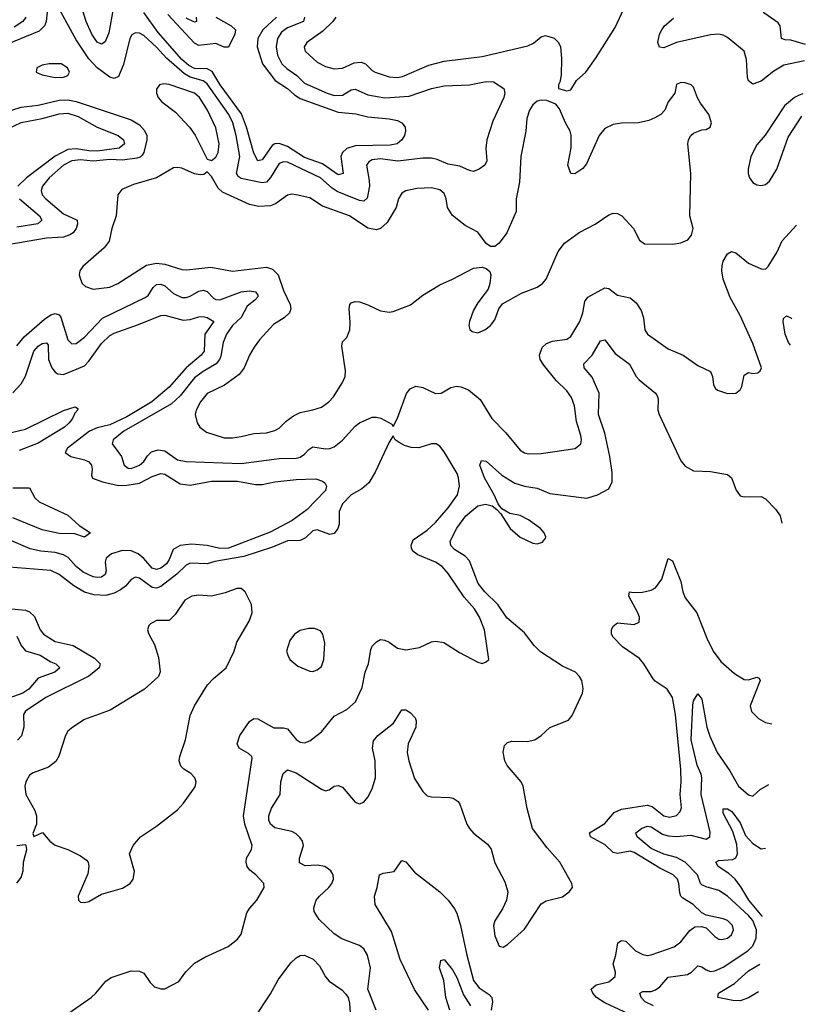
# Model space of a CAD drawing. Header units: inches. Extents: x 1694797 to 1849917, y 907313 to 1017959.
# Tile 606 of 656: x 1840783 to 1844508, y 931998 to 936658. Entities that reach past the tile are written whole.
import ezdxf

# ---------------------------------------------------------------- set-up
doc = ezdxf.new("R2010")
doc.units = ezdxf.units.IN
doc.header["$MEASUREMENT"] = 0
doc.layers.add('B8943', color=7, linetype='Continuous')

msp = doc.modelspace()

# ---------------------------------------------------------------- linework, layer by layer
at = {"layer": 'B8943', "color": 5}
for points, elevation in [([(1844499.1, 936540.9), (1844430, 936560.8), (1844403.4, 936563.4), (1844386, 936570), (1844379.1, 936630), (1844370, 936643.5), (1844307.7, 936687.7), (1844287.8, 936710), (1844190, 936736.2), (1844170, 936737.3), (1844130, 936728.2), (1844113.9, 936733.9), (1844104.5, 936750), (1844116.3, 936790), (1844139.9, 936820.1), (1844190, 936858.2), (1844230, 936869.3), (1844290, 936858.5), (1844350, 936834.8), (1844403.1, 936803.1), (1844491.1, 936730), (1844508, 936721.3)], 720), ([(1842130.1, 936670), (1842125.2, 936650), (1842050, 936619.2), (1842021.4, 936598.6), (1842002.1, 936570), (1841996.3, 936530), (1842002.3, 936490), (1842023.6, 936450), (1842047, 936427), (1842094.1, 936394.1), (1842130, 936358.1), (1842236.5, 936310), (1842270, 936299.3), (1842310, 936301.5), (1842350, 936326.4), (1842370, 936330.1), (1842430, 936303.1), (1842510, 936288.7), (1842624.3, 936295.7), (1842730, 936332.5), (1842790, 936345.9), (1842910, 936350.1), (1842990, 936366.3), (1843023.5, 936363.5), (1843072.8, 936332.8), (1843077.8, 936310), (1843072.9, 936290), (1843021.4, 936178.6), (1842993, 936090), (1842988.3, 936050), (1842992, 935990), (1842983.1, 935970), (1842956.4, 935950), (1842930, 935940.3), (1842910, 935943.8), (1842864.8, 935964.8), (1842810, 935973.9), (1842756.7, 935996.7), (1842730, 936002.7), (1842690, 936002.5), (1842572.1, 935987.9), (1842490, 935999.5), (1842450, 935994.6), (1842433.8, 935986.2), (1842423, 935970), (1842436.4, 935896.4), (1842436.9, 935870), (1842425.9, 935814.1), (1842410, 935799.3), (1842390, 935802.8), (1842285.3, 935845.3), (1842261, 935861), (1842205.5, 935910), (1842050, 935983.1), (1842030, 935985.8), (1842010, 935977.8), (1841969, 935911), (1841950, 935889.9), (1841930, 935885.5), (1841830, 935905.8), (1841816.2, 935916.2), (1841808.9, 935930), (1841823.9, 936010), (1841807.1, 936110), (1841790.5, 936170), (1841771.6, 936210), (1841670, 936355.2), (1841650, 936369.3), (1841590, 936386.1), (1841562, 936402), (1841476.6, 936476.6), (1841430, 936528.4), (1841370, 936583.4), (1841350, 936594), (1841330, 936596.1), (1841313.4, 936586.6), (1841303.5, 936570), (1841273.5, 936446.5), (1841250.6, 936389.4), (1841230, 936380.4), (1841210, 936386.2), (1841150, 936429.8), (1841110, 936473.2), (1841050, 936563.5), (1840970, 936709.7)], 740), ([(1841225, 936710), (1841204, 936596), (1841187.3, 936552.7), (1841170, 936541.7), (1841150, 936551.2), (1841123.6, 936590), (1841096.9, 936650), (1841079, 936710)], 720), ([(1842278.1, 936670), (1842264.2, 936650), (1842216.3, 936603.7), (1842141.5, 936550), (1842129.2, 936530), (1842133.8, 936510), (1842190, 936458), (1842230, 936436.8), (1842270, 936425), (1842310, 936429.5), (1842365.5, 936454.5), (1842397.8, 936457.8), (1842418.8, 936450), (1842450, 936418), (1842464.4, 936410), (1842530, 936387.4), (1842570, 936385), (1842593.3, 936390), (1842717.5, 936442.5), (1842790, 936461.5), (1842970, 936483.8), (1843186.2, 936533.8), (1843213.2, 936546.8), (1843250, 936577.7), (1843270, 936583.2), (1843310.1, 936570.1), (1843330.8, 936550.8), (1843340.2, 936530), (1843345.5, 936474.5), (1843344.4, 936395.6), (1843338, 936362), (1843331.3, 936350), (1843332, 936332), (1843370, 936321), (1843390, 936326), (1843417.2, 936370), (1843461.2, 936410), (1843510, 936479.1), (1843599.1, 936620.9), (1843649.7, 936730.3)], 760), ([(1840913.4, 936693.4), (1840908.5, 936650), (1840900.1, 936630), (1840875.4, 936604.6), (1840690, 936528.3)], 740), ([(1840811.8, 936670), (1840797.5, 936650), (1840756.4, 936623.6)], 720), ([(1841997.3, 936670), (1841933.4, 936610), (1841909, 936570), (1841905.8, 936530), (1841932.1, 936450), (1841990.8, 936370.8), (1842050, 936333.3), (1842082.1, 936302.1), (1842110, 936285), (1842290, 936220.9), (1842372.4, 936212.4), (1842430, 936199), (1842530, 936189.5), (1842570, 936181.1), (1842590.5, 936170.5), (1842606.2, 936150), (1842607.7, 936130), (1842602.8, 936110), (1842590.1, 936089.9), (1842569, 936071), (1842535.2, 936064.8), (1842370, 936060.6), (1842330, 936049.3), (1842309.6, 936030), (1842302.6, 936010), (1842312.3, 935930), (1842290, 935923.2), (1842215.9, 935975.9), (1842130, 936006), (1842050, 936057.6), (1842010, 936072), (1841990, 936069.9), (1841977.8, 936062.2), (1841930, 935995.4), (1841910, 935990.8), (1841890, 936027.1), (1841855.7, 936150), (1841832.5, 936212.5), (1841731, 936350), (1841692.6, 936412.6), (1841670, 936425.6), (1841610, 936427.4), (1841582.2, 936442.2), (1841550, 936469.4), (1841438.2, 936598.2), (1841370, 936692.3)], 720), ([(1841710, 936670.1), (1841783.3, 936630), (1841803.7, 936610), (1841800.8, 936590), (1841770, 936528.4), (1841750, 936528.5), (1841710, 936545.9), (1841630, 936535.6), (1841610, 936547.7), (1841482.9, 936682.9)], 680), ([(1841617, 936670), (1841619.5, 936650), (1841610, 936645.8), (1841570, 936666)], 660), ([(1844495.2, 936463.2), (1844397.1, 936442.9), (1844350, 936414.3), (1844290, 936366.8), (1844250, 936353.7), (1844230, 936369.6), (1844224.8, 936384.8), (1844221.2, 936470), (1844209.9, 936509.9), (1844130, 936574.7), (1844110, 936584.5), (1844089.9, 936589.9), (1844050, 936586.7), (1843888.9, 936551.1), (1843830, 936524.4), (1843808.8, 936528.8), (1843800.4, 936550), (1843809.8, 936590), (1843819.8, 936610), (1843833.1, 936630), (1843874.7, 936665.3)], 740), ([(1840670, 936206.6), (1840790, 936244.1), (1840870, 936253.4), (1840970, 936276.6), (1841010, 936279.5), (1841050, 936271.6), (1841310, 936184.2), (1841350, 936160.8), (1841373.3, 936133.3), (1841383.7, 936110), (1841383.9, 936090), (1841370.5, 936030), (1841362.9, 936017.1), (1841352.3, 936007.7), (1841336.7, 936003.3), (1841270, 935993.7), (1841210, 935995.9), (1841130, 935988.1), (1841070, 935995.4), (1841030, 935990.6), (1840990.1, 935969.9), (1840921.9, 935910), (1840891.5, 935870), (1840884.8, 935850), (1840889.5, 935830), (1840906.1, 935810), (1840990, 935739.5), (1841055.3, 935710), (1841057.1, 935690), (1841050.8, 935670), (1841035.3, 935650), (1841019.9, 935640.1), (1840990, 935629.4), (1840910, 935624.1), (1840726.8, 935593.2)], 740), ([(1844487.5, 936306.6), (1844470, 936301.3), (1844448.2, 936290), (1844400.5, 936250), (1844308.8, 936111.2), (1844270, 936065.2), (1844240.5, 936010), (1844228.5, 935951.5), (1844228.7, 935930), (1844234.9, 935910), (1844250, 935888), (1844270, 935876.3), (1844290, 935873), (1844310, 935878), (1844330, 935893.4), (1844363.5, 935950), (1844417.7, 936102.3), (1844482.3, 936201.8)], 760), ([(1840690, 936123.9), (1840790, 936171.1), (1840890, 936190), (1840970, 936212.8), (1841010, 936215.2), (1841059.7, 936199.7), (1841150.1, 936150.1), (1841248.4, 936110), (1841274.6, 936090), (1841278, 936070), (1841252.8, 936050), (1841150, 936035.9), (1841110, 936036.8), (1841050, 936047), (1841010, 936044.2), (1840950, 936012), (1840814.6, 935910), (1840774.3, 935870)], 720), ([(1840781.4, 935810), (1840877, 935730), (1840887.5, 935710), (1840868.1, 935691.9), (1840770, 935676.8)], 720), ([(1840770, 935114.3), (1840803.6, 935156.4), (1840899.6, 935240.4), (1840930, 935261.2), (1840950, 935267.2), (1840970, 935260.6), (1840978.3, 935250), (1841010, 935142.6), (1841030, 935123.9), (1841050, 935125.6), (1841090, 935154.8), (1841175.3, 935244.7), (1841376.7, 935343.3), (1841390, 935352.6), (1841414.1, 935390), (1841430, 935404.3), (1841450, 935406.3), (1841470, 935398), (1841510, 935362.6), (1841550, 935343.4), (1841570, 935343.1), (1841590, 935349.1), (1841630, 935373.4), (1841650, 935378.5), (1841670, 935371.5), (1841699.5, 935339.5), (1841710, 935333.8), (1841730, 935332.7), (1841830, 935370.5), (1841870, 935375.6), (1841898.7, 935370), (1841910, 935354.9), (1841910, 935347.1), (1841895.8, 935330), (1841858.5, 935301.5), (1841830.8, 935249.2), (1841789.7, 935210), (1841760.5, 935170), (1841745.4, 935130), (1841734.4, 935065.6), (1841728.7, 935050), (1841712.5, 935030), (1841650, 934993.4), (1841610, 934962.3), (1841541.6, 934878.4), (1841500.5, 934839.5), (1841274.8, 934710), (1841224.4, 934670), (1841220.3, 934650), (1841265.2, 934590), (1841276.9, 934550), (1841296, 934536), (1841310, 934534.2), (1841350, 934549.6), (1841370, 934567.4), (1841386.8, 934593.2), (1841406.8, 934613.2), (1841437.3, 934622.7), (1841470, 934618.2), (1841530, 934575.5), (1841570, 934567.1), (1841830, 934557.4), (1842010, 934580.6), (1842090, 934582.9), (1842110, 934587.5), (1842130, 934601.4), (1842150, 934624.5), (1842170, 934637.1), (1842230, 934627.1), (1842250, 934628.4), (1842270, 934636.1), (1842310, 934667.8), (1842370, 934735), (1842390, 934749.3), (1842450, 934776.5), (1842470, 934777.4), (1842491.5, 934771.5), (1842543.5, 934743.5), (1842550, 934732), (1842570, 934772), (1842611.8, 934888.2), (1842629.4, 934910.6), (1842656.5, 934923.5), (1842690, 934917.1), (1842750, 934888.1), (1842776, 934890), (1842822.2, 934917.8), (1842850, 934923.9), (1842870, 934921.2), (1842906.1, 934906.1), (1842960.9, 934860.9), (1843015.8, 934770), (1843082, 934702), (1843150, 934620.5), (1843170, 934608.4), (1843190, 934603.1), (1843250, 934604.6), (1843410, 934628.8), (1843437.6, 934650), (1843440.5, 934670), (1843437.2, 934690), (1843416.6, 934756.6), (1843407, 934830), (1843393.5, 934870), (1843370, 934902.2), (1843319.8, 934950), (1843262.3, 935022.3), (1843245.3, 935050), (1843241.5, 935070), (1843254.1, 935105.9), (1843274.1, 935125.9), (1843302.8, 935137.2), (1843370, 935146), (1843390, 935159), (1843432.5, 935230), (1843446.2, 935270), (1843455.3, 935324.7), (1843470, 935345.5), (1843550, 935389), (1843570, 935386), (1843610, 935354.9), (1843670, 935342), (1843698, 935318), (1843722.1, 935282.1), (1843733, 935247), (1843739.5, 935190), (1843752.7, 935170), (1843850, 935100.5), (1843921, 935070), (1843990, 935020.7), (1844050, 934993.4), (1844059.1, 934970), (1844064, 934930), (1844073.2, 934913.2), (1844084.1, 934904.1), (1844130, 934888.2), (1844170, 934890.6), (1844190, 934906.8), (1844198, 934922), (1844210, 934976), (1844230, 934987.7), (1844250, 934983.8), (1844273.4, 934986.6), (1844284.5, 934995.5), (1844291.8, 935010), (1844250, 935125.2), (1844190, 935258), (1844143.5, 935343.5), (1844109.9, 935429.9), (1844103.9, 935470), (1844105.2, 935494.8), (1844110, 935514.9), (1844130, 935550.4), (1844150, 935560.4), (1844170, 935554), (1844230, 935505.3), (1844290, 935478.7), (1844310, 935478), (1844323.7, 935490), (1844363.3, 935556.7), (1844388.7, 935611.3), (1844456.7, 935685.8)], 740), ([(1840750, 934892.7), (1840790, 934935.2), (1840810, 934971.1), (1840849.6, 935090), (1840870, 935113.1), (1840890, 935124.8), (1840910, 935128.1), (1840917.2, 935117.2), (1840919.2, 935050), (1840934.3, 935010), (1840950, 934990.1), (1840962.7, 934982.7), (1840990, 934979.3), (1841090, 935020.5), (1841110, 935041.7), (1841170, 935125.4), (1841210, 935163.5), (1841230, 935174.4), (1841345.3, 935214.7), (1841450, 935258.2), (1841470, 935259), (1841556.7, 935236.7), (1841590, 935239.4), (1841630, 935252.5), (1841650, 935253), (1841670, 935248.5), (1841700.8, 935230), (1841658.9, 935170), (1841655.9, 935090), (1841641.2, 935070), (1841569.6, 935010), (1841490, 934919.2), (1841407.8, 934850), (1841290, 934778.2), (1841210, 934740.6), (1841150, 934726.5), (1841112.5, 934710), (1841009.4, 934630), (1840998.6, 934610), (1841024.2, 934590), (1841090, 934575.1), (1841110, 934565.2), (1841123, 934550), (1841126.1, 934530), (1841122.5, 934502.5), (1841127.7, 934487.7), (1841174.6, 934470), (1841250, 934453.8), (1841290, 934454.8), (1841350, 934464.9), (1841410, 934496.1), (1841450, 934510.8), (1841470, 934506.8), (1841542, 934462), (1841590, 934454.4), (1841690, 934474), (1841813.7, 934473.7), (1841898.9, 934458.9), (1841930, 934457.6), (1841989.9, 934470.1), (1842090, 934482.4), (1842184.3, 934484.3), (1842214.4, 934474.4), (1842225.7, 934465.7), (1842234.4, 934450), (1842228.8, 934430), (1842141.4, 934338.6), (1842071.6, 934288.4), (1841967.7, 934232.3), (1841770, 934156.9), (1841730, 934155.3), (1841670, 934169.9), (1841595.7, 934175.7), (1841541.5, 934170), (1841508.1, 934150), (1841490, 934103.1), (1841476.8, 934083.2), (1841450, 934062.2), (1841430, 934055.2), (1841410, 934062.3), (1841370, 934108.6), (1841343.6, 934130), (1841310, 934143.6), (1841270, 934145.1), (1841217.2, 934130), (1841191.5, 934110), (1841187, 934090), (1841191.9, 934050), (1841187.2, 934032.8), (1841170, 934020.2), (1841150, 934017.6), (1841130, 934021.3), (1841083.5, 934043.5), (1841050.7, 934070), (1841012.1, 934112.1), (1840990, 934125.5), (1840950, 934135.9), (1840882.3, 934142.3), (1840832.9, 934152.9), (1840730, 934198.5)], 720), ([(1844428.6, 935117), (1844418.8, 935130), (1844403.2, 935170), (1844393.5, 935230), (1844395.8, 935244.2), (1844410, 935256.5), (1844430, 935246.5), (1844434.8, 935242.6)], 720), ([(1842469.7, 931969.7), (1842429.6, 932070), (1842441.4, 932170), (1842428.2, 932230), (1842410, 932259.8), (1842390, 932276.8), (1842307.3, 932307.3), (1842270.7, 932330.7), (1842199.7, 932399.7), (1842176.5, 932436.5), (1842173.6, 932453.6), (1842184.5, 932490), (1842200.4, 932510), (1842245.6, 932550), (1842259.8, 932570), (1842267.1, 932590), (1842266.2, 932610), (1842254.4, 932630), (1842226.3, 932650), (1842190, 932656.6), (1842133.9, 932653.9), (1842107, 932667), (1842105.8, 932690), (1842125.4, 932750), (1842120.5, 932770), (1842110, 932786.2), (1842090, 932804.6), (1842070, 932815.1), (1841990, 932833.1), (1841969.4, 932850), (1841961.3, 932870), (1841960.7, 932890), (1841973.3, 932926.7), (1842015.3, 932990), (1842017.4, 933050), (1842028.9, 933090), (1842050, 933107.4), (1842090, 933092.6), (1842210, 933015.3), (1842230, 933008.4), (1842247.2, 933012.8), (1842270, 933030.4), (1842290, 933032.7), (1842310, 933025.5), (1842370, 932954), (1842390, 932946), (1842410, 932954.3), (1842430, 932978.3), (1842450, 933018.3), (1842466.2, 933070), (1842463.9, 933150), (1842451.7, 933210), (1842455.7, 933244.3), (1842477.4, 933270), (1842551.4, 933328.6), (1842590, 933392), (1842610, 933392), (1842630, 933379.3), (1842653.6, 933353.6), (1842658.7, 933338.7), (1842655.8, 933310), (1842620.4, 933230), (1842615.6, 933190), (1842623.5, 933150), (1842650, 933066.4), (1842690, 933004.9), (1842710, 932984.4), (1842730, 932979.6), (1842817.3, 932977.3), (1842833.2, 932973.2), (1842857.4, 932957.4), (1842865.4, 932945.4), (1842898.5, 932850), (1842910.2, 932830.2), (1842930, 932807.4), (1842995, 932755), (1843012.1, 932732.1), (1843030, 932668), (1843078, 932578), (1843092.1, 932530), (1843085.4, 932490), (1843066.7, 932450), (1843030, 932392.6), (1843024.2, 932370), (1843030, 932321.6), (1843050, 932272.2), (1843070, 932267.8), (1843090, 932280.2), (1843170, 932353.4), (1843250, 932473.4), (1843272.9, 932487.1), (1843350, 932506), (1843381.2, 932530), (1843397.2, 932550), (1843395.1, 932570), (1843338, 932670), (1843278, 932738), (1843208.3, 932830), (1843183.8, 932923.8), (1843163.9, 933030), (1843155.1, 933050), (1843088.1, 933128.1), (1843076.8, 933150), (1843069, 933191), (1843076.6, 933223.4), (1843090, 933236.5), (1843110, 933243.2), (1843182.4, 933242.4), (1843219.3, 933250), (1843249.6, 933270), (1843290, 933308), (1843378, 933342), (1843395.6, 933364.4), (1843444.7, 933470), (1843448.1, 933491.9), (1843441.1, 933530), (1843431.1, 933550), (1843411.2, 933570), (1843350, 933598.2), (1843245.8, 933665.8), (1843215.7, 933695.7), (1843170, 933756.7), (1843087.5, 933827.5), (1843044.3, 933890), (1842983.6, 933950), (1842951.3, 933990), (1842910, 934097.5), (1842890, 934118.5), (1842838.9, 934150), (1842821.8, 934170), (1842819.5, 934190), (1842850, 934252.2), (1842892.4, 934310), (1842950, 934356.8), (1842985.4, 934365.4), (1843016.9, 934356.9), (1843040, 934340), (1843059.1, 934319.1), (1843102.7, 934250), (1843150, 934208.3), (1843210, 934181.2), (1843230, 934177.7), (1843255.6, 934184.4), (1843270, 934204), (1843271.8, 934210), (1843263.7, 934230), (1843246.5, 934250), (1843190, 934291.3), (1843150, 934310.8), (1843101.4, 934321.4), (1843063.1, 934343.1), (1843046.3, 934366.3), (1843027.1, 934410), (1842981, 934490), (1842959.6, 934550), (1842967.9, 934572.1), (1842990, 934568.2), (1843062.6, 934502.6), (1843124.8, 934464.8), (1843170, 934450.1), (1843230, 934441), (1843290, 934415), (1843466.1, 934393.9), (1843516, 934410), (1843570, 934437), (1843585.3, 934470), (1843585.4, 934514.6), (1843574.1, 934590), (1843550, 934700.5), (1843519.9, 934790), (1843523.6, 934890), (1843490, 934966.4), (1843452.1, 935010), (1843451.1, 935030), (1843489.9, 935070.1), (1843530, 935138.7), (1843550, 935143.1), (1843598.9, 935078.9), (1843667.3, 935027.3), (1843698.5, 934970), (1843712.8, 934952.8), (1843790.1, 934890.1), (1843798.2, 934878.2), (1843803.1, 934863.1), (1843801.4, 934810), (1843808.2, 934790), (1843910, 934570.4), (1843930, 934544.4), (1843970, 934522.4), (1844050, 934519.1), (1844130, 934506), (1844150.2, 934490.2), (1844171.2, 934431.2), (1844190, 934404.9), (1844210, 934399.5), (1844290, 934400.8), (1844310.9, 934390.9), (1844359.4, 934339.4), (1844379.2, 934310), (1844386.9, 934275.5)], 720), ([(1840730, 934701.4), (1840810, 934719.4), (1840990, 934807.8), (1841045.2, 934825.2), (1841057.4, 934817.4), (1841056.1, 934810), (1841043.6, 934796.4), (1841032.6, 934770), (1841017.7, 934750), (1840994.2, 934730), (1840870, 934654.1), (1840781.2, 934618.8)], 680), ([(1840996.9, 931943.1), (1841120.5, 932030), (1841142.6, 932050), (1841190, 932107), (1841215.7, 932124.3), (1841310, 932156), (1841350, 932154.6), (1841370, 932144.9), (1841400.4, 932100.4), (1841421, 932081), (1841450, 932070.3), (1841470, 932071.6), (1841535, 932105), (1841568.1, 932151.9), (1841610, 932191.7), (1841659.1, 932220.9), (1841768.5, 932271.5), (1841813.4, 932306.6), (1841829.7, 932330.3), (1841857.6, 932430), (1841870, 932450.6), (1841905.1, 932490), (1841939.3, 932550), (1841938, 932570), (1841900.5, 932610), (1841872.2, 932632.2), (1841859.1, 932650), (1841853.7, 932670), (1841856.3, 932690), (1841879.6, 932730), (1841882.4, 932750), (1841848.5, 932850), (1841841.4, 932890), (1841882.2, 933162.2), (1841881.1, 933170), (1841865.2, 933185.2), (1841820.4, 933210), (1841811.9, 933230), (1841824.1, 933270), (1841870, 933336.9), (1841890, 933350.2), (1841910, 933349.3), (1841985.6, 933305.6), (1842030, 933306.6), (1842050, 933301.1), (1842090, 933251.3), (1842110, 933238), (1842130, 933235.6), (1842155.8, 933244.2), (1842210, 933287.2), (1842270, 933361.7), (1842330, 933392.9), (1842371.1, 933430), (1842402.6, 933497.4), (1842416.8, 933570), (1842432.5, 933610), (1842443.2, 933676.8), (1842450, 933692.2), (1842470, 933714), (1842490, 933724.6), (1842510, 933722), (1842530, 933712.6), (1842570, 933682.8), (1842610, 933674.9), (1842674.2, 933685.8), (1842730, 933714), (1842750, 933717.3), (1842789.3, 933710.7), (1842862.4, 933662.4), (1842950, 933617.3), (1842970, 933611), (1842990, 933618), (1843002, 933630), (1842981.1, 933770), (1842958.2, 933830), (1842934.4, 933870), (1842885.1, 933925.1), (1842810, 934037.6), (1842780.5, 934070), (1842749.4, 934090), (1842665.8, 934125.8), (1842643.1, 934143.1), (1842636.5, 934156.5), (1842634.4, 934170), (1842644, 934196), (1842710, 934242.5), (1842750, 934277.7), (1842810, 934347.5), (1842853.2, 934410), (1842863, 934450), (1842859.1, 934490), (1842851.3, 934510), (1842790, 934612.8), (1842770, 934638.9), (1842752, 934650), (1842730, 934651), (1842670, 934632), (1842633.9, 934633.9), (1842603.1, 934643.1), (1842577.4, 934657.4), (1842559, 934670), (1842550, 934688), (1842530, 934659), (1842464.2, 934515.8), (1842434.6, 934465.4), (1842401.6, 934438.4), (1842350, 934409), (1842310, 934367.2), (1842294.2, 934330), (1842294.4, 934270), (1842287.9, 934250), (1842270, 934226.6), (1842250, 934222), (1842190, 934243.9), (1842170, 934238.5), (1842134.1, 934205.9), (1842110, 934193.7), (1842050, 934191.7), (1841978.3, 934161.7), (1841842.6, 934117.4), (1841706.4, 934093.6), (1841670, 934083), (1841590, 934086.3), (1841570, 934075.8), (1841526.4, 934033.6), (1841450, 933974.8), (1841430, 933967.2), (1841409.8, 933970), (1841350, 934015.2), (1841330, 934019.3), (1841310, 934008.7), (1841282.7, 933977.3), (1841260.5, 933959.5), (1841230, 933944.3), (1841190, 933933.5), (1841135.2, 933935.2), (1841089.2, 933949.2), (1841038.4, 933978.4), (1840970, 934032.7), (1840930, 934051.1), (1840733, 934067)], 740), ([(1840750, 934441.6), (1840830, 934442.7), (1840854.8, 934394.8), (1840875.5, 934375.5), (1841010, 934312.5), (1841063.5, 934263.5), (1841118, 934230), (1841090, 934208.5), (1841043.9, 934223.9), (1840970, 934226), (1840890, 934243.9), (1840750, 934300.6)], 680), ([(1843709.8, 931930), (1843550, 932004.9), (1843510.6, 932030), (1843493.3, 932050), (1843486.4, 932070), (1843509.5, 932090), (1843570, 932104.8), (1843599.8, 932130), (1843600.2, 932150), (1843589.9, 932190), (1843603.2, 932230), (1843611.5, 932288.5), (1843630, 932299.8), (1843650, 932296.3), (1843695.8, 932250), (1843730, 932233), (1843750, 932229.4), (1843770, 932232.4), (1843878.3, 932270), (1843910, 932293.4), (1843952.5, 932347.5), (1843976.2, 932363.8), (1844006.4, 932366.4), (1844030, 932359.5), (1844070, 932318.3), (1844090, 932305.6), (1844104.5, 932304.5), (1844130, 932311.3), (1844150, 932327.1), (1844158.9, 932350), (1844154.4, 932370), (1844130, 932394.4), (1844110, 932402.7), (1844030, 932418.9), (1844010, 932431.1), (1843968.5, 932470), (1843919.4, 932499.4), (1843909.9, 932509.9), (1843905.2, 932525.2), (1843900.9, 932570), (1843893.6, 932590), (1843873.5, 932610), (1843810, 932641.4), (1843690, 932716.6), (1843670, 932722.3), (1843610, 932711.2), (1843590, 932715.8), (1843552.6, 932752.6), (1843482.2, 932790), (1843477.7, 932810), (1843550, 932853.4), (1843594, 932906), (1843630, 932921), (1843750, 932941), (1843774.3, 932934.3), (1843830, 932890.1), (1843856.4, 932883.6), (1843890, 932891.4), (1843906.6, 932910), (1843912.5, 932927.5), (1843907.2, 932990), (1843912.3, 933050), (1843910.4, 933109.6), (1843884.6, 933370), (1843869.9, 933450), (1843845.5, 933490), (1843788, 933528), (1843778.8, 933538.8), (1843735.6, 933610), (1843715.2, 933635.2), (1843633.3, 933690), (1843590, 933735.1), (1843582.5, 933750), (1843582.1, 933770), (1843590, 933787.4), (1843610, 933802.9), (1843690, 933796), (1843712.8, 933807.2), (1843714.2, 933830), (1843707, 933850), (1843663.4, 933930), (1843667.3, 933950), (1843686.2, 933946.2), (1843728.7, 933948.7), (1843770, 933957.6), (1843790.9, 933969.1), (1843820.3, 934010), (1843850, 934107.7), (1843870, 934097.3), (1843910, 933999.3), (1843919.2, 933950), (1843930, 933921.1), (1843985, 933850), (1844032.3, 933730), (1844063.6, 933670), (1844099.8, 933619.8), (1844163.8, 933563.8), (1844210, 933535.6), (1844230, 933532.9), (1844270, 933546.4), (1844280.7, 933540.7), (1844284.9, 933530), (1844237.1, 933410), (1844243.4, 933383.4), (1844278, 933350), (1844310, 933331.8), (1844339.8, 933324.8)], 680), ([(1840713.4, 933873.4), (1840810, 933863.2), (1840830, 933855.6), (1840853.5, 933833.5), (1840879.7, 933770), (1840895.6, 933750), (1840950, 933714.3), (1841036.6, 933696.6), (1841136.1, 933636.1), (1841163.1, 933610), (1841159.5, 933590), (1841109.6, 933550.4), (1840907.2, 933450), (1840810, 933385.4), (1840801.7, 933370), (1840803.3, 933310), (1840791.4, 933268.6), (1840772, 933248)], 740), ([(1840770, 933739.6), (1840790, 933695.6), (1840810.8, 933670.8), (1840880.2, 933650), (1840930, 933619.3), (1840953.7, 933610), (1840972.8, 933590), (1840949.1, 933570), (1840870, 933541.4), (1840826.4, 933490), (1840798.3, 933470), (1840710, 933438.8)], 720), ([(1843781.3, 931990), (1843740.9, 932010), (1843722.2, 932030), (1843716.2, 932050), (1843730, 932058.9), (1843770, 932059), (1843790, 932065.5), (1843810, 932079.7), (1843850, 932126.5), (1843940.8, 932139.2), (1843959.8, 932150), (1843990, 932179.6), (1844010, 932175.5), (1844030, 932160.6), (1844050, 932153.2), (1844070, 932156.1), (1844110, 932173.2), (1844226.4, 932250), (1844250, 932274.2), (1844266.8, 932310), (1844268, 932350), (1844250, 932394.6), (1844230, 932418.1), (1844130, 932509.4), (1844090, 932536.4), (1844030, 932553.1), (1844010, 932563.2), (1844003.2, 932570), (1843988.5, 932610), (1843930, 932669.9), (1843890, 932693.2), (1843830, 932708.9), (1843770, 932734.9), (1843703.1, 932790), (1843696.4, 932810), (1843724.4, 932830), (1843750, 932840.1), (1843770, 932838.4), (1843822.5, 932802.5), (1843850, 932794.4), (1843890, 932792), (1843957.5, 932797.5), (1844030, 932778.8), (1844046.9, 932790), (1844047.9, 932812.1), (1844005.4, 932990), (1844009.9, 933069.9), (1844006.7, 933086.7), (1843987.5, 933130), (1843958.7, 933250), (1843966.7, 933413.3), (1843970, 933434), (1843990, 933467.7), (1844010, 933442.8), (1844033.4, 933310), (1844047.1, 933267.1), (1844082.5, 933190), (1844142.4, 933102.4), (1844182.9, 933030), (1844230, 932988.9), (1844250, 932982.6), (1844285.9, 933014.1), (1844325.5, 933037.6)], 660), ([(1844294.6, 932413.8), (1844294.4, 932414.4), (1844231.8, 932490), (1844194.1, 932554.1), (1844166.2, 932590), (1844136.6, 932616.6), (1844086.8, 932650), (1844074.7, 932670), (1844090, 932678), (1844156.5, 932683.5), (1844169.3, 932690.7), (1844177.9, 932710), (1844174.8, 932754.8), (1844155.2, 932815.2), (1844110, 932902), (1844110, 932922.8), (1844130, 932922.8), (1844151.6, 932910), (1844190, 932856.9), (1844216, 932796), (1844250, 932759), (1844290, 932733.2), (1844310.7, 932737.4)], 640), ([(1840770, 932571.3), (1840790, 932598), (1840799.3, 932630), (1840800.9, 932670), (1840817, 932730), (1840814, 932750), (1840810, 932753.2), (1840770, 932747)], 760), ([(1842717.2, 931970), (1842650, 932068.2), (1842583.1, 932210), (1842541.7, 932341.7), (1842464.3, 932470), (1842460.8, 932510), (1842474.2, 932550), (1842484.4, 932610), (1842501.6, 932618.4), (1842553.7, 932626.3), (1842590, 932677.8), (1842610, 932672.7), (1842650, 932623.9), (1842769.4, 932530), (1842810.1, 932490.1), (1842838.8, 932450), (1842850, 932428.4), (1842868.4, 932370), (1842897.6, 932230), (1842930, 932111.1), (1842955.4, 932075.4), (1843003.9, 932043.9), (1843016.8, 932030), (1843019.2, 932010), (1843012.6, 931970)], 680), ([(1841892.4, 931930), (1841970, 932047), (1842005.9, 932114.1), (1842066, 932194), (1842090, 932218.3), (1842110, 932228.2), (1842130, 932230.2), (1842171.3, 932211.3), (1842200.2, 932180.2), (1842230, 932127), (1842246.7, 932106.7), (1842306.1, 932066.1), (1842325.8, 932045.8), (1842335.8, 932030), (1842343.2, 932003.2), (1842350.6, 931890)], 720), ([(1842816.9, 931970), (1842798.5, 932030), (1842789.3, 932110), (1842769.1, 932170), (1842775.5, 932204.5), (1842790.4, 932210), (1842830, 932161.1), (1842850, 932124.2), (1842882.2, 932042.2), (1842915.2, 931990)], 660), ([(1844276.9, 932056.5), (1844230, 932028.9), (1844190, 932014.3), (1844156, 932016), (1844085.1, 932030), (1844088.2, 932050), (1844163.4, 932096.6), (1844230, 932155.8), (1844283.4, 932187.4)], 640)]:
    msp.add_lwpolyline(points, dxfattribs=dict(at, elevation=elevation))
at = {"layer": 'B8943', "color": 5, "elevation": 760}
for points in [[(1840979, 936450), (1840922, 936450), (1840890, 936442.9), (1840864, 936430), (1840861, 936410), (1840890, 936397.1), (1840950, 936385.3), (1840990, 936386.3), (1841010, 936394.8), (1841018.4, 936410), (1841009.3, 936430)], [(1843910, 936360.7), (1843890, 936352), (1843881.6, 936310), (1843850.5, 936270), (1843834, 936230), (1843814.8, 936210), (1843786.6, 936193.4), (1843759, 936181), (1843710, 936169.7), (1843630, 936168.5), (1843590, 936162), (1843550, 936144), (1843523.2, 936110), (1843463.7, 935976.3), (1843445.7, 935954.3), (1843409.3, 935929.3), (1843389.5, 935929.5), (1843376.2, 935970), (1843391.3, 936051.3), (1843391.8, 936111.8), (1843387, 936130), (1843364.5, 936170), (1843336.5, 936236.5), (1843318, 936258), (1843276, 936276), (1843250, 936278), (1843230, 936273.3), (1843210, 936254.7), (1843194.6, 936230), (1843182.3, 936190), (1843176.9, 936130), (1843152.9, 936010), (1843147.2, 935890), (1843130.5, 935810), (1843130.8, 935750), (1843086.8, 935650), (1843050, 935601.2), (1843030, 935585.2), (1843010, 935584), (1842990, 935599), (1842950, 935652.7), (1842890, 935683.6), (1842830, 935731.3), (1842806.2, 935770), (1842799.7, 935810), (1842790, 935835.6), (1842770, 935852.2), (1842730, 935862.7), (1842661.3, 935858.7), (1842610, 935848.3), (1842590, 935836.9), (1842574.9, 935810), (1842563.9, 935770), (1842521.6, 935698.4), (1842490.1, 935669.9), (1842470, 935663.7), (1842430, 935671.2), (1842343, 935730), (1842215.6, 935775.6), (1842154.9, 935814.9), (1842090, 935829.7), (1842070, 935832.6), (1842050, 935828.2), (1841993.4, 935786.6), (1841970, 935776.5), (1841914, 935774), (1841870, 935782.8), (1841741.7, 935841.7), (1841721.1, 935861.1), (1841690, 935915.3), (1841670, 935938), (1841654.4, 935925.6), (1841636.3, 935923.7), (1841610, 935928), (1841550, 935955.1), (1841530, 935958.9), (1841510, 935956.3), (1841430, 935909.7), (1841321.3, 935878.7), (1841265.5, 935854.5), (1841247.3, 935830), (1841239.2, 935730), (1841219.2, 935670), (1841206, 935610), (1841182.3, 935577.7), (1841082, 935490), (1841067.3, 935470), (1841064, 935450), (1841070.7, 935430), (1841078.8, 935410), (1841094.9, 935394.9), (1841130, 935383), (1841210, 935391.7), (1841247.6, 935410), (1841382.9, 935497.1), (1841430, 935505.4), (1841470, 935500.4), (1841550, 935476.3), (1841573.5, 935473.5), (1841687.5, 935487.5), (1841790, 935468.6), (1841950, 935486.6), (1841977.9, 935477.9), (1842005.1, 935450), (1842030, 935375.8), (1842062.3, 935310), (1842065.3, 935290), (1842058.4, 935270), (1842033.5, 935246.5), (1841983.9, 935216.1), (1841917.8, 935142.2), (1841892.5, 935107.5), (1841870.3, 935069.7), (1841843.9, 935010), (1841821.2, 934978.8), (1841751.9, 934928.1), (1841670, 934888.6), (1841637.6, 934850), (1841617.4, 934810), (1841613.7, 934790), (1841622.4, 934750), (1841634.4, 934730), (1841666, 934706), (1841750, 934679.6), (1841790, 934679.6), (1841830, 934685.7), (1841890, 934699.5), (1841950, 934702.6), (1841990, 934713), (1842010, 934724), (1842042.7, 934757.3), (1842077.3, 934782.7), (1842110, 934799.6), (1842170, 934811.6), (1842210, 934824.9), (1842244.7, 934850), (1842266.6, 934873.4), (1842310, 934940.3), (1842322.6, 934970), (1842324, 934996), (1842306.3, 935113.7), (1842310, 935134), (1842330, 935154), (1842344.7, 935190), (1842346.5, 935226.5), (1842340.7, 935290), (1842343.7, 935310), (1842350, 935317.3), (1842370, 935324.9), (1842390, 935322.4), (1842430, 935308.7), (1842490, 935279.5), (1842530, 935273.1), (1842550, 935276.5), (1842630.7, 935309.3), (1842690, 935354.3), (1842770, 935403.6), (1842830.7, 935429.3), (1842930, 935482), (1842970, 935487.3), (1842990, 935481), (1843006.4, 935466.4), (1843010.8, 935450), (1843007.3, 935410), (1842998, 935382), (1842950, 935317.6), (1842930, 935282.9), (1842910.3, 935230), (1842907.2, 935210), (1842911.9, 935191.9), (1842922.5, 935182.5), (1842950, 935176.4), (1842982.7, 935190), (1843010, 935210.5), (1843030, 935237.3), (1843049.7, 935290.3), (1843066.3, 935313.7), (1843156.2, 935363.8), (1843230, 935392), (1843255.6, 935410), (1843272.6, 935430), (1843330, 935560.5), (1843360, 935600), (1843429.7, 935650.3), (1843504, 935690), (1843570, 935734.8), (1843590, 935742.8), (1843610, 935740.7), (1843630.4, 935730.4), (1843685.5, 935670), (1843714.6, 935614.6), (1843738, 935598), (1843870, 935596.5), (1843910, 935601.7), (1843943.6, 935616.4), (1843961, 935639), (1843968.3, 935670), (1843952.4, 935730), (1843956.8, 935930), (1843943.6, 936070), (1843946.6, 936090), (1843957.2, 936110), (1843970, 936120.7), (1844010, 936137.3), (1844030, 936138.8), (1844048.7, 936150), (1844055.1, 936170), (1844042.7, 936210), (1844002.6, 936262.6), (1843988.2, 936288.2), (1843970, 936339), (1843959, 936350), (1843930, 936359.6)], [(1841465.5, 936354.5), (1841444, 936350), (1841430.4, 936330), (1841430.4, 936310), (1841437.6, 936290), (1841455.8, 936270), (1841520.4, 936220.4), (1841586.3, 936150), (1841612.2, 936112.2), (1841670, 935998), (1841690, 935991), (1841710, 936007.3), (1841721.6, 936030), (1841726.3, 936070), (1841710, 936146), (1841671.2, 936230), (1841632.8, 936290), (1841609.7, 936310), (1841490, 936350.9)], [(1841810, 933966.6), (1841754.7, 933945.3), (1841690, 933929.8), (1841630, 933934), (1841597.3, 933930), (1841564.6, 933910), (1841518, 933842), (1841490, 933815.1), (1841430, 933813.6), (1841401.3, 933798.7), (1841394, 933790), (1841388.2, 933770), (1841393.4, 933750), (1841421.1, 933701.1), (1841439.2, 933639.2), (1841448, 933572), (1841439.3, 933550), (1841373, 933490), (1841210.4, 933390), (1841090, 933346), (1841034.4, 933310), (1841010.4, 933290), (1840998.9, 933270), (1840968.4, 933171.6), (1840953.7, 933146.3), (1840919.2, 933120.8), (1840846.1, 933093.9), (1840830, 933081.6), (1840811.5, 933050), (1840807, 933030), (1840812.2, 932990), (1840855.3, 932915.3), (1840863.2, 932890), (1840862, 932850), (1840845.8, 932805.8), (1840850, 932792), (1840890.9, 932810.9), (1840926, 932770), (1840950, 932750.8), (1841010, 932730.8), (1841070, 932700.7), (1841099.3, 932679.3), (1841106.8, 932670), (1841110.6, 932650.6), (1841105.2, 932614.8), (1841058.8, 932510), (1841061, 932490), (1841070, 932481), (1841090, 932478.8), (1841110, 932484.9), (1841170, 932519.1), (1841270, 932548), (1841306, 932570), (1841319.5, 932590), (1841326.3, 932626.3), (1841302.7, 932710), (1841319.3, 932750), (1841355.1, 932790), (1841430, 932840.3), (1841530, 932918), (1841558.3, 932950), (1841613.2, 933026.8), (1841618, 933050), (1841611.6, 933070), (1841592.7, 933090), (1841559, 933110), (1841544.5, 933124.5), (1841538, 933150), (1841540.7, 933170), (1841566.9, 933250), (1841590, 933364.7), (1841609.4, 933410), (1841672, 933510), (1841700.1, 933539.9), (1841759.5, 933590), (1841798, 933670), (1841810, 933711.3), (1841868.4, 933811.6), (1841882.4, 933850), (1841879.5, 933890), (1841849.2, 933950), (1841830, 933966)], [(1842176.9, 933776.9), (1842150, 933776.9), (1842110, 933767.3), (1842082, 933750), (1842059.9, 933720.1), (1842044.9, 933670), (1842050.6, 933650), (1842060.7, 933630), (1842098, 933598), (1842155.2, 933575.2), (1842170, 933573), (1842190, 933580.5), (1842210, 933597.3), (1842222, 933630), (1842226.5, 933706.5), (1842217, 933750), (1842205.6, 933765.6)]]:
    msp.add_lwpolyline(points, close=True, dxfattribs=at)

doc.saveas('drawing.dxf')
